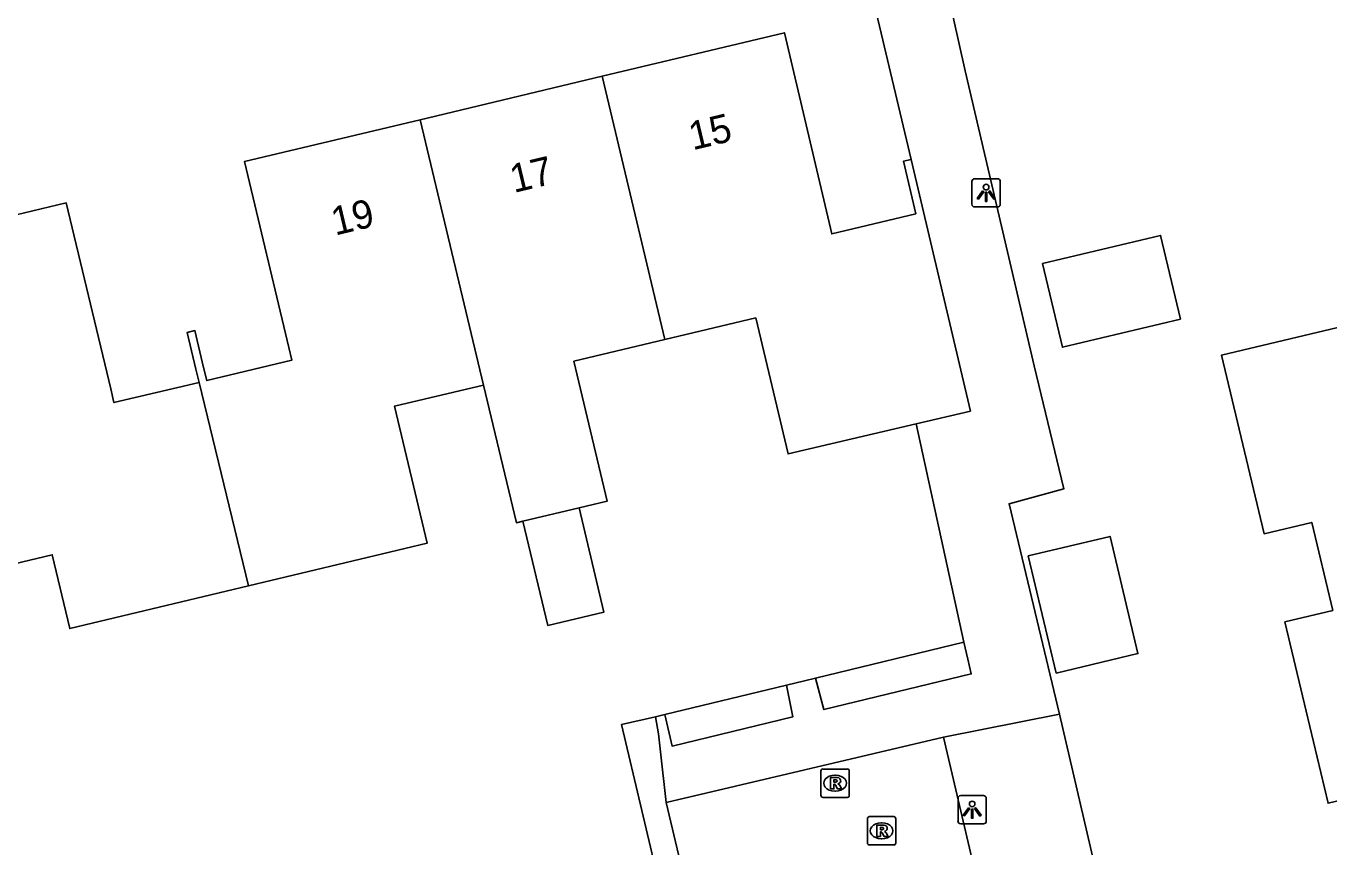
# Model space of a CAD drawing. Extents: x 157663 to 158496, y 379212 to 380934.
# Drawn here: x 158094.73 to 158140.66, y 380773.52 to 380802.45 of the extents above; entities that cross this region are included whole.
import ezdxf

# ---------------------------------------------------------------- set-up
doc = ezdxf.new("R2010")
doc.units = 0
for name, color, linetype in [('IMGEO_Groenvoorziening', 7, 'Continuous'), ('IMGEO_Haag', 7, 'Continuous'), ('IMGEO_Hek', 7, 'Continuous'), ('IMGEO_Lichtpunt', 7, 'Continuous'), ('IMGEO_Pand', 7, 'Continuous'), ('IMGEO_Pand_nummerreeks', 7, 'Continuous'), ('IMGEO_Rijbaan_lokaal_open', 7, 'Continuous'), ('IMGEO_Rioolput', 7, 'Continuous'), ('IMGEO_Voetpad_open', 7, 'Continuous')]:
    doc.layers.add(name, color=color, linetype=linetype)

msp = doc.modelspace()

# ---------------------------------------------------------------- linework, layer by layer
at = {"layer": 'IMGEO_Groenvoorziening'}
msp.add_lwpolyline([(158138.268, 380747.668), (158137.713, 380750), (158131.163, 380778.193)], dxfattribs=at)
at = {"layer": 'IMGEO_Haag'}
for points in [[(158127.794, 380780.733), (158122.559, 380779.468)], [(158121.537, 380779.221), (158117.252, 380778.186)]]:
    msp.add_lwpolyline(points, dxfattribs=at)
at = {"layer": 'IMGEO_Hek'}
for points in [[(158122.924, 380810.424), (158125.933, 380797.747)], [(158130.267, 380790.472), (158127.831, 380800.869)], [(158131.163, 380778.193), (158129.381, 380785.613), (158131.311, 380786.136), (158130.267, 380790.472)], [(158126.111, 380788.429), (158127.794, 380780.733)], [(158116.916, 380778.105), (158115.723, 380777.83)]]:
    msp.add_lwpolyline(points, dxfattribs=at)
at = {"layer": 'IMGEO_Lichtpunt'}
for p, q in [((158128.978, 380797.069), (158128.17, 380797.069)), ((158128.978, 380797.069), (158128.17, 380797.069)), ((158128.076, 380796.974), (158128.076, 380796.167)), ((158128.076, 380796.974), (158128.076, 380796.167)), ((158129.072, 380796.167), (158129.072, 380796.974)), ((158129.072, 380796.167), (158129.072, 380796.974)), ((158128.17, 380796.073), (158128.978, 380796.073)), ((158128.17, 380796.073), (158128.978, 380796.073)), ((158127.583, 380775.234), (158127.583, 380774.427)), ((158127.583, 380775.234), (158127.583, 380774.427)), ((158128.485, 380775.329), (158127.677, 380775.329)), ((158128.485, 380775.329), (158127.677, 380775.329)), ((158128.579, 380774.427), (158128.579, 380775.234)), ((158128.579, 380774.427), (158128.579, 380775.234)), ((158127.677, 380774.333), (158128.485, 380774.333)), ((158127.677, 380774.333), (158128.485, 380774.333))]:
    msp.add_line(p, q, dxfattribs=at)
for points in [[(158128.45, 380796.638), (158128.489, 380796.61), (158128.301, 380796.348), (158128.263, 380796.375), (158128.45, 380796.638)], [(158128.552, 380796.59), (158128.599, 380796.59), (158128.599, 380796.268), (158128.552, 380796.268), (158128.552, 380796.59)], [(158128.662, 380796.61), (158128.7, 380796.637), (158128.887, 380796.375), (158128.848, 380796.347), (158128.662, 380796.61)], [(158127.957, 380774.898), (158127.996, 380774.87), (158127.808, 380774.608), (158127.77, 380774.635), (158127.957, 380774.898)], [(158128.059, 380774.85), (158128.106, 380774.85), (158128.106, 380774.528), (158128.059, 380774.528), (158128.059, 380774.85)], [(158128.169, 380774.87), (158128.207, 380774.897), (158128.394, 380774.635), (158128.355, 380774.607), (158128.169, 380774.87)]]:
    msp.add_lwpolyline(points, dxfattribs=at)
for centre in [(158128.575, 380796.772), (158128.082, 380775.032)]:
    msp.add_circle(centre, 0.0994, dxfattribs=at)
for centre, start, end in [((158128.17, 380796.974), 90, 180), ((158128.17, 380796.974), 90, 180), ((158128.978, 380796.974), 0, 90), ((158128.978, 380796.974), 0, 90), ((158128.17, 380796.167), 180, 270), ((158128.17, 380796.167), 180, 270), ((158128.978, 380796.167), 270, 0), ((158128.978, 380796.167), 270, 360), ((158127.677, 380775.234), 90, 180), ((158127.677, 380775.234), 90, 180), ((158128.485, 380775.234), 0, 90), ((158128.485, 380775.234), 0, 90), ((158127.677, 380774.427), 180, 270), ((158127.677, 380774.427), 180, 270), ((158128.485, 380774.427), 270, 0), ((158128.485, 380774.427), 270, 360)]:
    msp.add_arc(centre, 0.0946, start, end, dxfattribs=at)
at = {"layer": 'IMGEO_Pand'}
for points in [[(158125.933, 380797.747), (158125.658, 380797.682), (158126.093, 380795.831), (158123.132, 380795.125), (158121.466, 380802.212), (158115.035, 380800.677)], [(158115.035, 380800.677), (158108.628, 380799.149)], [(158117.248, 380791.401), (158115.035, 380800.677)], [(158108.628, 380799.149), (158102.43, 380797.671), (158103.993, 380791.115), (158104.099, 380790.671), (158101.102, 380789.956), (158100.992, 380790.419), (158100.684, 380791.718), (158100.413, 380791.653), (158100.72, 380790.357), (158100.83, 380789.892)], [(158108.628, 380799.149), (158110.859, 380789.796)], [(158125.933, 380797.747), (158128.019, 380788.878), (158126.111, 380788.429)], [(158100.83, 380789.892), (158097.832, 380789.177), (158097.717, 380789.661), (158096.153, 380796.217), (158089.674, 380794.672)], [(158130.562, 380794.079), (158131.263, 380791.131), (158135.423, 380792.122), (158134.722, 380795.069), (158130.562, 380794.079)], [(158153.29, 380784.823), (158151.825, 380790.975), (158145.269, 380789.415), (158144.743, 380789.29), (158144.037, 380792.258), (158144.563, 380792.383), (158145.879, 380792.696), (158145.812, 380792.977), (158136.87, 380790.847), (158138.369, 380784.554), (158140.053, 380784.955), (158140.793, 380781.848)], [(158117.248, 380791.401), (158120.451, 380792.165), (158121.596, 380787.367), (158126.111, 380788.429)], [(158114.224, 380785.471), (158115.219, 380785.708), (158114.043, 380790.637), (158117.248, 380791.401)], [(158100.83, 380789.892), (158102.572, 380782.717)], [(158102.572, 380782.717), (158108.871, 380784.219), (158107.719, 380789.047), (158110.859, 380789.796)], [(158110.859, 380789.796), (158112.016, 380784.944), (158112.246, 380784.999)], [(158091.912, 380785.292), (158092.447, 380783.05), (158095.657, 380783.815), (158096.276, 380781.216), (158102.572, 380782.717)], [(158114.224, 380785.471), (158112.246, 380784.999)], [(158112.246, 380784.999), (158113.123, 380781.322), (158115.101, 380781.794), (158114.224, 380785.471)], [(158131.042, 380779.647), (158133.926, 380780.333), (158132.944, 380784.461), (158130.06, 380783.774), (158131.042, 380779.647)], [(158140.793, 380781.848), (158139.109, 380781.447), (158139.859, 380778.298), (158140.63, 380775.06), (158145.524, 380776.225)]]:
    msp.add_lwpolyline(points, dxfattribs=at)
at = {"layer": 'IMGEO_Rijbaan_lokaal_open'}
for points in [[(158117.291, 380775.089), (158127.067, 380777.387)], [(158127.067, 380777.387), (158129.072, 380768.861), (158124.835, 380764.971), (158125.562, 380761.969)], [(158122.473, 380742.741), (158124.841, 380743.309), (158117.291, 380775.089)]]:
    msp.add_lwpolyline(points, dxfattribs=at)
at = {"layer": 'IMGEO_Rioolput'}
for p, q in [((158122.751, 380775.338), (158122.751, 380776.19)), ((158122.826, 380776.264), (158123.678, 380776.264)), ((158123.239, 380776.044), (158123.264, 380776.044)), ((158123.752, 380776.19), (158123.752, 380775.338)), ((158123.262, 380775.484), (158123.237, 380775.484)), ((158123.678, 380775.264), (158122.826, 380775.264)), ((158124.464, 380774.586), (158125.316, 380774.586)), ((158124.389, 380773.66), (158124.389, 380774.512)), ((158124.877, 380774.366), (158124.902, 380774.366)), ((158125.39, 380774.512), (158125.39, 380773.66)), ((158124.9, 380773.806), (158124.875, 380773.806)), ((158125.316, 380773.586), (158124.464, 380773.586))]:
    msp.add_line(p, q, dxfattribs=at)
for points in [[(158122.751, 380775.338), (158122.751, 380776.19)], [(158122.826, 380776.264), (158123.678, 380776.264)], [(158123.34, 380775.962), (158123.088, 380775.964), (158123.088, 380775.564)], [(158123.752, 380776.19), (158123.752, 380775.338)], [(158123.088, 380775.564), (158123.212, 380775.564), (158123.212, 380775.726), (158123.223, 380775.726)], [(158123.266, 380775.883), (158123.212, 380775.883), (158123.212, 380775.802)], [(158123.212, 380775.802), (158123.264, 380775.802)], [(158123.27, 380775.697), (158123.341, 380775.564), (158123.481, 380775.564), (158123.416, 380775.69)], [(158123.678, 380775.264), (158122.826, 380775.264)], [(158124.464, 380774.586), (158125.316, 380774.586)], [(158124.389, 380773.66), (158124.389, 380774.512)], [(158124.978, 380774.284), (158124.726, 380774.286), (158124.726, 380773.886)], [(158124.904, 380774.205), (158124.85, 380774.205), (158124.85, 380774.124)], [(158124.85, 380774.124), (158124.902, 380774.124)], [(158125.39, 380774.512), (158125.39, 380773.66)], [(158124.726, 380773.886), (158124.85, 380773.886), (158124.85, 380774.048), (158124.861, 380774.048)], [(158124.908, 380774.019), (158124.979, 380773.886), (158125.119, 380773.886), (158125.054, 380774.012)], [(158125.316, 380773.586), (158124.464, 380773.586)]]:
    msp.add_lwpolyline(points, dxfattribs=at)
for centre, radius, start, end in [((158122.828, 380776.188), 0.0765, 91.552, 178.448), ((158122.828, 380776.188), 0.0765, 91.552, 178.448), ((158123.339, 380775.852), 0.109, 350.3612, 89.416), ((158123.676, 380776.188), 0.0765, 1.552, 88.448), ((158123.676, 380776.188), 0.0765, 1.552, 88.448), ((158123.222, 380775.673), 0.0533, 26.0293, 88.6989), ((158123.248, 380775.991), 0.19, 274.7715, 282.9687), ((158123.272, 380775.787), 0.0964, 77.0061, 93.1865), ((158123.286, 380775.844), 0.0378, 276.6634, 79.6772), ((158123.337, 380775.852), 0.112, 277.5842, 350.9817), ((158123.321, 380775.637), 0.108, 29.5134, 73.7905), ((158122.828, 380775.34), 0.0765, 181.552, 268.448), ((158122.828, 380775.34), 0.0765, 181.552, 268.448), ((158123.676, 380775.34), 0.0765, 271.552, 358.448), ((158123.676, 380775.34), 0.0765, 271.552, 358.448), ((158124.466, 380774.51), 0.0765, 91.552, 178.448), ((158124.466, 380774.51), 0.0765, 91.552, 178.448), ((158125.314, 380774.51), 0.0765, 1.552, 88.448), ((158125.314, 380774.51), 0.0765, 1.552, 88.448), ((158124.886, 380774.313), 0.19, 274.7715, 282.9687), ((158124.91, 380774.109), 0.0964, 77.0061, 93.1865), ((158124.924, 380774.166), 0.0378, 276.6634, 79.6772), ((158124.977, 380774.174), 0.109, 350.3612, 89.416), ((158124.975, 380774.174), 0.112, 277.5842, 350.9817), ((158124.466, 380773.662), 0.0765, 181.552, 268.448), ((158124.466, 380773.662), 0.0765, 181.552, 268.448), ((158124.86, 380773.995), 0.0533, 26.0293, 88.6989), ((158124.959, 380773.959), 0.108, 29.5134, 73.7905), ((158125.314, 380773.662), 0.0765, 271.552, 358.448), ((158125.314, 380773.662), 0.0765, 271.552, 358.448)]:
    msp.add_arc(centre, radius, start, end, dxfattribs=at)
for centre, major_axis, ratio, start_param, end_param in [((158123.238, 380775.764), (-0.387, 0.002), 0.722429, 4.712389, 7.853982), ((158123.263, 380775.764), (-0.39, 0.002), 0.717154, 1.570796, 4.712389), ((158124.876, 380774.086), (-0.387, 0.002), 0.722429, 4.712389, 7.853982), ((158124.901, 380774.086), (-0.39, 0.002), 0.717154, 1.570796, 4.712389)]:
    msp.add_ellipse(centre, major_axis=major_axis, ratio=ratio, start_param=start_param, end_param=end_param, dxfattribs=at)
at = {"layer": 'IMGEO_Voetpad_open'}
for points in [[(158131.163, 380778.193), (158129.381, 380785.613), (158131.311, 380786.136), (158130.267, 380790.472), (158127.831, 380800.869), (158126.99, 380804.662), (158124.76, 380813.818), (158135.044, 380816.298), (158134.354, 380819.142)], [(158119.554, 380809.668), (158122.924, 380810.424), (158125.933, 380797.747)], [(158126.111, 380788.429), (158127.794, 380780.733)], [(158122.559, 380779.468), (158122.858, 380778.361), (158128.047, 380779.617), (158127.929, 380780.138), (158127.794, 380780.733)], [(158121.537, 380779.221), (158121.758, 380778.099), (158117.502, 380777.074), (158117.252, 380778.186)], [(158122.559, 380779.468), (158122.178, 380779.376), (158121.537, 380779.221)], [(158116.916, 380778.105), (158115.723, 380777.83), (158122.889, 380747.526), (158121.378, 380747.181), (158122.473, 380742.741)], [(158117.252, 380778.186), (158117.151, 380778.162), (158116.916, 380778.105)], [(158116.916, 380778.105), (158117.026, 380777.499), (158117.084, 380776.973), (158117.291, 380775.089)], [(158127.067, 380777.387), (158131.163, 380778.193)]]:
    msp.add_lwpolyline(points, dxfattribs=at)

# ---------------------------------------------------------------- texts
at = {"layer": 'IMGEO_Pand_nummerreeks'}
for s, rotation, p in [('15', 13.4171, (158118.231, 380798.068)), ('17', 13.4187, (158111.928, 380796.564)), ('19', 13.4171, (158105.627, 380795.062))]:
    msp.add_text(s, height=1, rotation=rotation, dxfattribs=at).set_placement(p)

doc.saveas('drawing.dxf')
